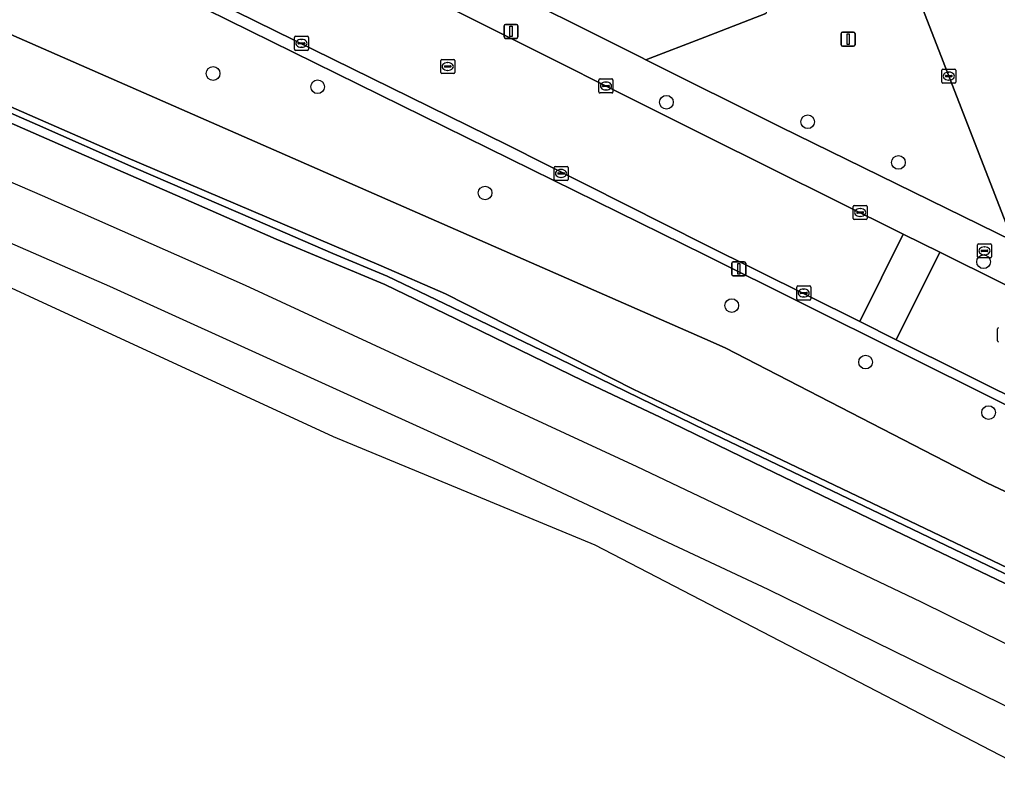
# Model space of a CAD drawing. Extents: x 162989 to 165008, y 383432 to 384338.
# Drawn here: x 163951.1 to 164020.9, y 383756.3 to 383811.3 of the extents above; entities that cross this region are included whole.
import ezdxf

# ---------------------------------------------------------------- set-up
doc = ezdxf.new("R2010")
doc.units = 0
for name, color, linetype in [('IMGEO_Boom', 7, 'Continuous'), ('IMGEO_Brandkraan', 7, 'Continuous'), ('IMGEO_Erf', 7, 'Continuous'), ('IMGEO_Geluidsscherm', 7, 'Continuous'), ('IMGEO_Groenvoorziening', 7, 'Continuous'), ('IMGEO_Kolk', 7, 'Continuous'), ('IMGEO_Lichtmast', 7, 'Continuous'), ('IMGEO_Rijbaan_lokaal_open', 7, 'Continuous'), ('IMGEO_Rioolput', 7, 'Continuous'), ('IMGEO_Spoor', 7, 'Continuous'), ('IMGEO_Spoorbaan_halfverhard', 7, 'Continuous'), ('IMGEO_Terreindeel_gesloten', 7, 'Continuous'), ('IMGEO_Voetpad_open', 7, 'Continuous')]:
    doc.layers.add(name, color=color, linetype=linetype)

msp = doc.modelspace()

# ---------------------------------------------------------------- linework, layer by layer
at = {"layer": 'IMGEO_Boom'}
for centre in [(163964.888, 383807.459), (163972.356, 383806.51), (163997.247, 383805.404), (164007.333, 383804.011), (164013.813, 383801.112), (163984.304, 383798.928), (164019.892, 383794.019), (164001.912, 383790.887), (164011.468, 383786.857), (164020.246, 383783.251)]:
    msp.add_circle(centre, 0.489, dxfattribs=at)
at = {"layer": 'IMGEO_Brandkraan'}
for p, q in [((164019.449, 383794.368), (164019.449, 383795.22)), ((164019.524, 383795.294), (164020.376, 383795.294)), ((164019.708, 383794.788), (164019.708, 383794.8)), ((164020.146, 383794.751), (164019.748, 383794.751)), ((164019.751, 383794.837), (164020.149, 383794.837)), ((164019.937, 383795.074), (164019.962, 383795.074)), ((164020.192, 383794.8), (164020.192, 383794.788)), ((164020.45, 383795.22), (164020.45, 383794.368)), ((164020.376, 383794.294), (164019.524, 383794.294)), ((164019.96, 383794.514), (164019.935, 383794.514))]:
    msp.add_line(p, q, dxfattribs=at)
for points in [[(164019.449, 383794.368), (164019.449, 383795.22)], [(164019.524, 383795.294), (164020.376, 383795.294)], [(164020.45, 383795.22), (164020.45, 383794.368)], [(164020.376, 383794.294), (164019.524, 383794.294)]]:
    msp.add_lwpolyline(points, dxfattribs=at)
for centre, radius, start, end in [((164019.526, 383795.218), 0.0765, 91.55205, 178.44795), ((164019.526, 383795.218), 0.0765, 91.55205, 178.44795), ((164019.748, 383794.797), 0.0403, 85.87752, 175.75265), ((164019.745, 383794.787), 0.0366, 178.93798, 274.71019), ((164020.149, 383794.794), 0.043, 264.86636, 352.45326), ((164020.153, 383794.799), 0.0386, 1.73085, 96.63898), ((164020.374, 383795.218), 0.0765, 1.55205, 88.44795), ((164020.374, 383795.218), 0.0765, 1.55205, 88.44795), ((164019.526, 383794.37), 0.0765, 181.55205, 268.44795), ((164019.526, 383794.37), 0.0765, 181.55205, 268.44795), ((164020.374, 383794.37), 0.0765, 271.55205, 358.44795), ((164020.374, 383794.37), 0.0765, 271.55205, 358.44795)]:
    msp.add_arc(centre, radius, start, end, dxfattribs=at)
for centre, major_axis, ratio, start_param, end_param in [((164019.936, 383794.794), (-0.387, 0.002), 0.722429, 4.712389, 7.853982), ((164019.961, 383794.794), (-0.39, 0.002), 0.717154, 1.570796, 4.712389)]:
    msp.add_ellipse(centre, major_axis=major_axis, ratio=ratio, start_param=start_param, end_param=end_param, dxfattribs=at)
at = {"layer": 'IMGEO_Erf'}
for points in [[(164078.669, 383843.317), (164013.314, 383817.827), (164021.968, 383795.511)], [(163983.75, 383814.472), (163995.474, 383808.601), (163995.788, 383808.444), (164000, 383810.058), (164004.357, 383811.748)]]:
    msp.add_lwpolyline(points, dxfattribs=at)
at = {"layer": 'IMGEO_Geluidsscherm'}
msp.add_lwpolyline([(163949.283, 383805.578), (163958.493, 383801.554), (163976.899, 383793.724), (163981.48, 383791.723), (163994.879, 383784.928), (164003.875, 383780.639), (164032.407, 383767.008)], dxfattribs=at)
at = {"layer": 'IMGEO_Groenvoorziening'}
for points in [[(163846.299, 383851.794), (163880.237, 383839.724), (163923.817, 383821.246), (163935.03, 383816.871), (163938.07, 383815.685), (164000, 383788.515), (164001.434, 383787.886), (164020.113, 383778.24), (164032.955, 383772.178), (164060.575, 383757.962), (164061.832, 383760.603), (164063.019, 383763.095), (164000, 383794.524), (163952.06, 383818.131)], [(164032.955, 383772.178), (164020.113, 383778.24), (164001.434, 383787.886), (164000, 383788.515), (163938.07, 383815.685)], [(163949.283, 383805.578), (163958.493, 383801.554), (163976.899, 383793.724), (163981.48, 383791.723), (163994.879, 383784.928), (164003.875, 383780.639), (164032.407, 383767.008)]]:
    msp.add_lwpolyline(points, dxfattribs=at)
at = {"layer": 'IMGEO_Kolk'}
for p, q in [((163970.698, 383809.186), (163970.698, 383810.038)), ((163970.773, 383810.112), (163971.625, 383810.112)), ((163971.699, 383810.038), (163971.699, 383809.186)), ((163970.957, 383809.606), (163970.957, 383809.618)), ((163971.395, 383809.569), (163970.997, 383809.569)), ((163971, 383809.655), (163971.398, 383809.655)), ((163971.209, 383809.332), (163971.184, 383809.332)), ((163971.186, 383809.892), (163971.211, 383809.892)), ((163971.441, 383809.618), (163971.441, 383809.606)), ((163971.625, 383809.112), (163970.773, 383809.112)), ((164016.905, 383806.847), (164016.905, 383807.699)), ((164016.98, 383807.773), (164017.832, 383807.773)), ((164017.164, 383807.267), (164017.164, 383807.279)), ((164017.207, 383807.316), (164017.605, 383807.316)), ((164017.393, 383807.553), (164017.418, 383807.553)), ((164017.648, 383807.279), (164017.648, 383807.267)), ((164017.906, 383807.699), (164017.906, 383806.847)), ((163992.435, 383806.142), (163992.435, 383806.994)), ((163992.51, 383807.068), (163993.362, 383807.068)), ((163992.694, 383806.562), (163992.694, 383806.574)), ((163992.737, 383806.611), (163993.135, 383806.611)), ((163992.923, 383806.848), (163992.948, 383806.848)), ((163993.178, 383806.574), (163993.178, 383806.562)), ((163993.436, 383806.994), (163993.436, 383806.142)), ((164017.832, 383806.773), (164016.98, 383806.773)), ((164017.602, 383807.23), (164017.204, 383807.23)), ((164017.416, 383806.993), (164017.391, 383806.993)), ((163993.362, 383806.068), (163992.51, 383806.068)), ((163993.132, 383806.525), (163992.734, 383806.525)), ((163992.946, 383806.288), (163992.921, 383806.288)), ((163989.229, 383799.899), (163989.229, 383800.751)), ((163989.304, 383800.825), (163990.156, 383800.825)), ((163989.488, 383800.319), (163989.488, 383800.331)), ((163989.926, 383800.282), (163989.528, 383800.282)), ((163989.531, 383800.368), (163989.929, 383800.368)), ((163989.717, 383800.605), (163989.742, 383800.605)), ((163989.972, 383800.331), (163989.972, 383800.319)), ((163990.23, 383800.751), (163990.23, 383799.899)), ((163990.156, 383799.825), (163989.304, 383799.825)), ((163989.74, 383800.045), (163989.715, 383800.045)), ((164010.581, 383797.107), (164010.581, 383797.959)), ((164010.656, 383798.033), (164011.508, 383798.033)), ((164010.84, 383797.527), (164010.84, 383797.539)), ((164011.278, 383797.49), (164010.88, 383797.49)), ((164010.883, 383797.576), (164011.281, 383797.576)), ((164011.069, 383797.813), (164011.094, 383797.813)), ((164011.324, 383797.539), (164011.324, 383797.527)), ((164011.582, 383797.959), (164011.582, 383797.107)), ((164011.508, 383797.033), (164010.656, 383797.033)), ((164011.092, 383797.253), (164011.067, 383797.253)), ((164006.548, 383791.363), (164006.548, 383792.215)), ((164006.623, 383792.289), (164007.475, 383792.289)), ((164007.036, 383792.069), (164007.061, 383792.069)), ((164007.549, 383792.215), (164007.549, 383791.363)), ((164007.475, 383791.289), (164006.623, 383791.289)), ((164006.807, 383791.783), (164006.807, 383791.795)), ((164007.245, 383791.746), (164006.847, 383791.746)), ((164006.85, 383791.832), (164007.248, 383791.832)), ((164007.059, 383791.509), (164007.034, 383791.509)), ((164007.291, 383791.795), (164007.291, 383791.783))]:
    msp.add_line(p, q, dxfattribs=at)
for points in [[(163970.698, 383809.186), (163970.698, 383810.038)], [(163970.773, 383810.112), (163971.625, 383810.112)], [(163971.699, 383810.038), (163971.699, 383809.186)], [(163971.625, 383809.112), (163970.773, 383809.112)], [(164016.905, 383806.847), (164016.905, 383807.699)], [(164016.98, 383807.773), (164017.832, 383807.773)], [(164017.906, 383807.699), (164017.906, 383806.847)], [(163992.435, 383806.142), (163992.435, 383806.994)], [(163992.51, 383807.068), (163993.362, 383807.068)], [(163993.436, 383806.994), (163993.436, 383806.142)], [(164017.832, 383806.773), (164016.98, 383806.773)], [(163993.362, 383806.068), (163992.51, 383806.068)], [(163989.229, 383799.899), (163989.229, 383800.751)], [(163989.304, 383800.825), (163990.156, 383800.825)], [(163990.23, 383800.751), (163990.23, 383799.899)], [(163990.156, 383799.825), (163989.304, 383799.825)], [(164010.581, 383797.107), (164010.581, 383797.959)], [(164010.656, 383798.033), (164011.508, 383798.033)], [(164011.582, 383797.959), (164011.582, 383797.107)], [(164011.508, 383797.033), (164010.656, 383797.033)], [(164006.548, 383791.363), (164006.548, 383792.215)], [(164006.623, 383792.289), (164007.475, 383792.289)], [(164007.549, 383792.215), (164007.549, 383791.363)], [(164007.475, 383791.289), (164006.623, 383791.289)]]:
    msp.add_lwpolyline(points, dxfattribs=at)
for centre, radius, start, end in [((163970.775, 383810.036), 0.0765, 91.55205, 178.44795), ((163970.775, 383810.036), 0.0765, 91.55205, 178.44795), ((163971.623, 383810.036), 0.0765, 1.55205, 88.44795), ((163971.623, 383810.036), 0.0765, 1.55205, 88.44795), ((163970.997, 383809.615), 0.0403, 85.87752, 175.75265), ((163970.994, 383809.605), 0.0366, 178.93798, 274.71019), ((163971.398, 383809.612), 0.043, 264.86636, 352.45326), ((163971.402, 383809.617), 0.0386, 1.73085, 96.63898), ((163970.775, 383809.188), 0.0765, 181.55205, 268.44795), ((163970.775, 383809.188), 0.0765, 181.55205, 268.44795), ((163971.623, 383809.188), 0.0765, 271.55205, 358.44795), ((163971.623, 383809.188), 0.0765, 271.55205, 358.44795), ((164016.982, 383807.697), 0.0765, 91.55205, 178.44795), ((164016.982, 383807.697), 0.0765, 91.55205, 178.44795), ((164017.204, 383807.276), 0.0403, 85.87752, 175.75265), ((164017.201, 383807.266), 0.0366, 178.93798, 274.71019), ((164017.605, 383807.273), 0.043, 264.86636, 352.45326), ((164017.609, 383807.278), 0.0386, 1.73085, 96.63898), ((164017.83, 383807.697), 0.0765, 1.55205, 88.44795), ((164017.83, 383807.697), 0.0765, 1.55205, 88.44795), ((163992.512, 383806.992), 0.0765, 91.55205, 178.44795), ((163992.512, 383806.992), 0.0765, 91.55205, 178.44795), ((163992.734, 383806.571), 0.0403, 85.87752, 175.75265), ((163992.731, 383806.561), 0.0366, 178.93798, 274.71019), ((163993.135, 383806.568), 0.043, 264.86636, 352.45326), ((163993.139, 383806.573), 0.0386, 1.73085, 96.63898), ((163993.36, 383806.992), 0.0765, 1.55205, 88.44795), ((163993.36, 383806.992), 0.0765, 1.55205, 88.44795), ((164016.982, 383806.849), 0.0765, 181.55205, 268.44795), ((164016.982, 383806.849), 0.0765, 181.55205, 268.44795), ((164017.83, 383806.849), 0.0765, 271.55205, 358.44795), ((164017.83, 383806.849), 0.0765, 271.55205, 358.44795), ((163992.512, 383806.144), 0.0765, 181.55205, 268.44795), ((163992.512, 383806.144), 0.0765, 181.55205, 268.44795), ((163993.36, 383806.144), 0.0765, 271.55205, 358.44795), ((163993.36, 383806.144), 0.0765, 271.55205, 358.44795), ((163989.306, 383800.749), 0.0765, 91.55205, 178.44795), ((163989.306, 383800.749), 0.0765, 91.55205, 178.44795), ((163989.528, 383800.328), 0.0403, 85.87752, 175.75265), ((163989.525, 383800.318), 0.0366, 178.93798, 274.71019), ((163989.929, 383800.325), 0.043, 264.86636, 352.45326), ((163989.933, 383800.33), 0.0386, 1.73085, 96.63898), ((163990.154, 383800.749), 0.0765, 1.55205, 88.44795), ((163990.154, 383800.749), 0.0765, 1.55205, 88.44795), ((163989.306, 383799.901), 0.0765, 181.55205, 268.44795), ((163989.306, 383799.901), 0.0765, 181.55205, 268.44795), ((163990.154, 383799.901), 0.0765, 271.55205, 358.44795), ((163990.154, 383799.901), 0.0765, 271.55205, 358.44795), ((164010.658, 383797.957), 0.0765, 91.55205, 178.44795), ((164010.658, 383797.957), 0.0765, 91.55205, 178.44795), ((164010.88, 383797.536), 0.0403, 85.87752, 175.75265), ((164010.877, 383797.526), 0.0366, 178.93798, 274.71019), ((164011.281, 383797.533), 0.043, 264.86636, 352.45326), ((164011.285, 383797.538), 0.0386, 1.73085, 96.63898), ((164011.506, 383797.957), 0.0765, 1.55205, 88.44795), ((164011.506, 383797.957), 0.0765, 1.55205, 88.44795), ((164010.658, 383797.109), 0.0765, 181.55205, 268.44795), ((164010.658, 383797.109), 0.0765, 181.55205, 268.44795), ((164011.506, 383797.109), 0.0765, 271.55205, 358.44795), ((164011.506, 383797.109), 0.0765, 271.55205, 358.44795), ((164006.625, 383792.213), 0.0765, 91.55205, 178.44795), ((164006.625, 383792.213), 0.0765, 91.55205, 178.44795), ((164007.473, 383792.213), 0.0765, 1.55205, 88.44795), ((164007.473, 383792.213), 0.0765, 1.55205, 88.44795), ((164006.625, 383791.365), 0.0765, 181.55205, 268.44795), ((164006.625, 383791.365), 0.0765, 181.55205, 268.44795), ((164006.847, 383791.792), 0.0403, 85.87752, 175.75265), ((164006.844, 383791.782), 0.0366, 178.93798, 274.71019), ((164007.248, 383791.789), 0.043, 264.86636, 352.45326), ((164007.252, 383791.794), 0.0386, 1.73085, 96.63898), ((164007.473, 383791.365), 0.0765, 271.55205, 358.44795), ((164007.473, 383791.365), 0.0765, 271.55205, 358.44795)]:
    msp.add_arc(centre, radius, start, end, dxfattribs=at)
for centre, major_axis, ratio, start_param, end_param in [((163971.185, 383809.612), (-0.387, 0.002), 0.722429, 4.712389, 7.853982), ((163971.21, 383809.612), (-0.39, 0.002), 0.717154, 1.570796, 4.712389), ((164017.392, 383807.273), (-0.387, 0.002), 0.722429, 4.712389, 7.853982), ((164017.417, 383807.273), (-0.39, 0.002), 0.717154, 1.570796, 4.712389), ((163992.922, 383806.568), (-0.387, 0.002), 0.722429, 4.712389, 7.853982), ((163992.947, 383806.568), (-0.39, 0.002), 0.717154, 1.570796, 4.712389), ((163989.716, 383800.325), (-0.387, 0.002), 0.722429, 4.712389, 7.853982), ((163989.741, 383800.325), (-0.39, 0.002), 0.717154, 1.570796, 4.712389), ((164011.068, 383797.533), (-0.387, 0.002), 0.722429, 4.712389, 7.853982), ((164011.093, 383797.533), (-0.39, 0.002), 0.717154, 1.570796, 4.712389), ((164007.035, 383791.789), (-0.387, 0.002), 0.722429, 4.712389, 7.853982), ((164007.06, 383791.789), (-0.39, 0.002), 0.717154, 1.570796, 4.712389)]:
    msp.add_ellipse(centre, major_axis=major_axis, ratio=ratio, start_param=start_param, end_param=end_param, dxfattribs=at)
at = {"layer": 'IMGEO_Lichtmast'}
for p, q in [((163985.663, 383810.064), (163985.663, 383810.864)), ((163985.663, 383810.864), (163985.663, 383810.064)), ((163985.763, 383810.964), (163986.553, 383810.964)), ((163986.553, 383810.964), (163985.763, 383810.964)), ((163986.653, 383810.864), (163986.653, 383810.064)), ((163986.653, 383810.064), (163986.653, 383810.864)), ((164009.721, 383809.51), (164009.721, 383810.31)), ((164009.721, 383810.31), (164009.721, 383809.51)), ((164009.821, 383810.41), (164010.611, 383810.41)), ((164010.611, 383810.41), (164009.821, 383810.41)), ((164010.711, 383810.31), (164010.711, 383809.51)), ((164010.711, 383809.51), (164010.711, 383810.31)), ((163986.553, 383809.964), (163985.763, 383809.964)), ((163985.763, 383809.964), (163986.553, 383809.964)), ((164010.611, 383809.41), (164009.821, 383809.41)), ((164009.821, 383809.41), (164010.611, 383809.41)), ((164002.021, 383794.012), (164002.811, 383794.012)), ((164002.811, 383794.012), (164002.021, 383794.012)), ((164001.921, 383793.112), (164001.921, 383793.912)), ((164001.921, 383793.912), (164001.921, 383793.112)), ((164002.911, 383793.912), (164002.911, 383793.112)), ((164002.911, 383793.112), (164002.911, 383793.912)), ((164002.811, 383793.012), (164002.021, 383793.012)), ((164002.021, 383793.012), (164002.811, 383793.012))]:
    msp.add_line(p, q, dxfattribs=at)
for points in [[(163986.083, 383810.839), (163986.233, 383810.839), (163986.233, 383810.089), (163986.083, 383810.089), (163986.083, 383810.839)], [(164010.141, 383810.285), (164010.291, 383810.285), (164010.291, 383809.535), (164010.141, 383809.535), (164010.141, 383810.285)], [(164002.341, 383793.887), (164002.491, 383793.887), (164002.491, 383793.137), (164002.341, 383793.137), (164002.341, 383793.887)]]:
    msp.add_lwpolyline(points, dxfattribs=at)
for centre, start, end in [((163985.763, 383810.864), 90, 180), ((163985.763, 383810.864), 90, 180), ((163986.553, 383810.864), 0, 90), ((163986.553, 383810.864), 360, 90), ((163985.763, 383810.064), 180, 270), ((163985.763, 383810.064), 180, 270), ((163986.553, 383810.064), 270, 0), ((163986.553, 383810.064), 270, 0), ((164009.821, 383810.31), 90, 180), ((164009.821, 383810.31), 90, 180), ((164010.611, 383810.31), 0, 90), ((164010.611, 383810.31), 360, 90), ((164009.821, 383809.51), 180, 270), ((164009.821, 383809.51), 180, 270), ((164010.611, 383809.51), 270, 0), ((164010.611, 383809.51), 270, 0), ((164002.021, 383793.912), 90, 180), ((164002.021, 383793.912), 90, 180), ((164002.811, 383793.912), 0, 90), ((164002.811, 383793.912), 360, 90), ((164002.021, 383793.112), 180, 270), ((164002.021, 383793.112), 180, 270), ((164002.811, 383793.112), 270, 0), ((164002.811, 383793.112), 270, 0)]:
    msp.add_arc(centre, 0.1, start, end, dxfattribs=at)
at = {"layer": 'IMGEO_Rijbaan_lokaal_open'}
for points in [[(163982.59, 383811.732), (163970.395, 383817.873), (163963.039, 383821.502), (163961.404, 383822.3), (163958.238, 383815.976), (163985.881, 383802.377), (164000, 383795.245), (164011.05, 383789.744), (164014.159, 383795.997), (164000, 383803.041)], [(164011.05, 383789.744), (164013.655, 383788.447), (164016.764, 383794.701), (164014.159, 383795.997)], [(164063.775, 383763.5), (164066.845, 383769.801), (164066.141, 383770.136), (164016.764, 383794.701), (164013.655, 383788.447), (164063.32, 383763.72)]]:
    msp.add_lwpolyline(points, close=True, dxfattribs=at)
at = {"layer": 'IMGEO_Rioolput'}
for p, q in [((163981.141, 383807.532), (163981.141, 383808.384)), ((163981.216, 383808.458), (163982.068, 383808.458)), ((163981.4, 383807.952), (163981.4, 383807.964)), ((163981.443, 383808.001), (163981.841, 383808.001)), ((163981.629, 383808.238), (163981.654, 383808.238)), ((163981.884, 383807.964), (163981.884, 383807.952)), ((163982.142, 383808.384), (163982.142, 383807.532)), ((163982.068, 383807.458), (163981.216, 383807.458)), ((163981.838, 383807.915), (163981.44, 383807.915)), ((163981.652, 383807.678), (163981.627, 383807.678)), ((164020.877, 383788.382), (164020.877, 383789.234))]:
    msp.add_line(p, q, dxfattribs=at)
for points in [[(163981.141, 383807.532), (163981.141, 383808.384)], [(163981.216, 383808.458), (163982.068, 383808.458)], [(163982.142, 383808.384), (163982.142, 383807.532)], [(163982.068, 383807.458), (163981.216, 383807.458)], [(164020.877, 383788.382), (164020.877, 383789.234)]]:
    msp.add_lwpolyline(points, dxfattribs=at)
for centre, radius, start, end in [((163981.218, 383808.382), 0.0765, 91.55205, 178.44795), ((163981.218, 383808.382), 0.0765, 91.55205, 178.44795), ((163981.44, 383807.961), 0.0403, 85.87752, 175.75265), ((163981.437, 383807.951), 0.0366, 178.93798, 274.71019), ((163981.841, 383807.958), 0.043, 264.86636, 352.45326), ((163981.845, 383807.963), 0.0386, 1.73085, 96.63898), ((163982.066, 383808.382), 0.0765, 1.55205, 88.44795), ((163982.066, 383808.382), 0.0765, 1.55205, 88.44795), ((163981.218, 383807.534), 0.0765, 181.55205, 268.44795), ((163981.218, 383807.534), 0.0765, 181.55205, 268.44795), ((163982.066, 383807.534), 0.0765, 271.55205, 358.44795), ((163982.066, 383807.534), 0.0765, 271.55205, 358.44795), ((164020.954, 383789.232), 0.0765, 91.55205, 178.44795), ((164020.954, 383789.232), 0.0765, 91.55205, 178.44795), ((164020.954, 383788.384), 0.0765, 181.55205, 268.44795), ((164020.954, 383788.384), 0.0765, 181.55205, 268.44795)]:
    msp.add_arc(centre, radius, start, end, dxfattribs=at)
for centre, major_axis, ratio, start_param, end_param in [((163981.628, 383807.958), (-0.387, 0.002), 0.722429, 4.712389, 7.853982), ((163981.653, 383807.958), (-0.39, 0.002), 0.717154, 1.570796, 4.712389)]:
    msp.add_ellipse(centre, major_axis=major_axis, ratio=ratio, start_param=start_param, end_param=end_param, dxfattribs=at)
at = {"layer": 'IMGEO_Spoor'}
for points in [[(163835.796, 383841.636), (163859.382, 383832.867), (163879.651, 383824.941), (163898.399, 383817.482), (163912.055, 383811.932), (163922.753, 383807.428), (163957.509, 383792.271), (163984.884, 383779.842), (164004.491, 383770.647), (164040.215, 383753.11), (164075.92, 383734.553), (164089.094, 383727.44), (164121.24, 383709.667), (164140.015, 383698.841), (164156.169, 383689.367), (164185.757, 383671.479), (164206.772, 383658.402), (164224.847, 383646.795), (164260.652, 383622.719), (164276.548, 383611.672), (164293.897, 383599.354), (164306.991, 383589.899), (164317.029, 383582.491), (164327.919, 383574.304)], [(163926.049, 383810.278), (163952.702, 383798.747), (163967.192, 383792.355), (163995.139, 383779.407), (164015.386, 383769.762), (164027.42, 383763.827), (164038.602, 383758.273), (164063.071, 383745.801), (164074.461, 383739.758), (164089.505, 383731.966), (164114.122, 383718.277), (164138.558, 383704.464), (164151.659, 383696.722), (164176.342, 383681.986), (164198.156, 383668.497), (164218.248, 383655.793), (164232.354, 383646.591), (164249.418, 383635.134), (164286.087, 383609.831), (164311.432, 383591.528), (164331.147, 383576.863)]]:
    msp.add_lwpolyline(points, dxfattribs=at)
at = {"layer": 'IMGEO_Spoorbaan_halfverhard'}
for points in [[(163759.195, 383865.619), (163829.513, 383839.601), (163903.34, 383811.625), (163911.233, 383808.634), (163929.729, 383801.713), (163973.475, 383781.54), (163992.129, 383773.811), (164034.235, 383751.962), (164073.303, 383732.09), (164154.08, 383686.491), (164208.501, 383652.066), (164251.65, 383623.732), (164276.55, 383606.142), (164322.031, 383574.014), (164329.28, 383568.893)], [(164025.857, 383768.926), (164012.376, 383775.387), (164004.24, 383779.303), (163996.798, 383782.931), (163991.309, 383785.51), (163982.226, 383789.942), (163977.16, 383792.386), (163969.396, 383795.642), (163962.74, 383798.552), (163954.392, 383802.188), (163937.097, 383809.758)], [(163941.579, 383808.498), (163952.354, 383803.787), (163959.247, 383800.759), (163967.89, 383797.013), (163973.447, 383794.602), (163977.32, 383792.995), (163981.38, 383791.05), (163989.6, 383787.092), (164000.088, 383781.967), (164012.461, 383776.047), (164027.836, 383768.672)], [(164032.407, 383767.008), (164003.875, 383780.639), (163994.879, 383784.928), (163981.48, 383791.723), (163976.899, 383793.724), (163958.493, 383801.554), (163949.283, 383805.578)]]:
    msp.add_lwpolyline(points, dxfattribs=at)
at = {"layer": 'IMGEO_Terreindeel_gesloten'}
for points in [[(163937.097, 383809.758), (163954.392, 383802.188), (163962.74, 383798.552), (163969.396, 383795.642), (163977.16, 383792.386), (163982.226, 383789.942), (163991.309, 383785.51), (163996.798, 383782.931), (164004.24, 383779.303), (164012.376, 383775.387), (164025.857, 383768.926)], [(164027.836, 383768.672), (164012.461, 383776.047), (164000.088, 383781.967), (163989.6, 383787.092), (163981.38, 383791.05), (163977.32, 383792.995), (163973.447, 383794.602), (163967.89, 383797.013), (163959.247, 383800.759), (163952.354, 383803.787), (163941.579, 383808.498)]]:
    msp.add_lwpolyline(points, dxfattribs=at)
at = {"layer": 'IMGEO_Voetpad_open'}
for points in [[(164068.699, 383772.244), (164059.125, 383776.988), (164048.952, 383782.017), (164028.519, 383792.302), (164021.968, 383795.511), (164005.358, 383803.649), (163995.788, 383808.444), (163995.474, 383808.601), (163983.75, 383814.472), (163975.31, 383818.707), (163961.447, 383825.482), (163956.693, 383827.805)], [(163956.826, 383824.537), (163958.923, 383823.513), (163961.404, 383822.3), (163963.039, 383821.502), (163970.395, 383817.873), (163982.59, 383811.732), (164000, 383803.041), (164014.159, 383795.997), (164016.764, 383794.701), (164066.141, 383770.136), (164066.845, 383769.801), (164069.456, 383768.768)], [(163952.06, 383818.131), (164000, 383794.524), (164063.019, 383763.095), (164063.475, 383762.872), (164063.775, 383763.5), (164063.32, 383763.72), (164013.655, 383788.447)], [(164013.655, 383788.447), (164011.05, 383789.744), (164000, 383795.245), (163985.881, 383802.377), (163958.238, 383815.976), (163955.774, 383817.189), (163954.357, 383817.886)]]:
    msp.add_lwpolyline(points, dxfattribs=at)
msp.add_lwpolyline([(164013.314, 383817.827), (164011.927, 383821.53), (164006.276, 383819.348), (164004.357, 383811.748), (164000, 383810.058), (163995.788, 383808.444), (164005.358, 383803.649), (164021.968, 383795.511)], close=True, dxfattribs=at)

doc.saveas('drawing.dxf')
